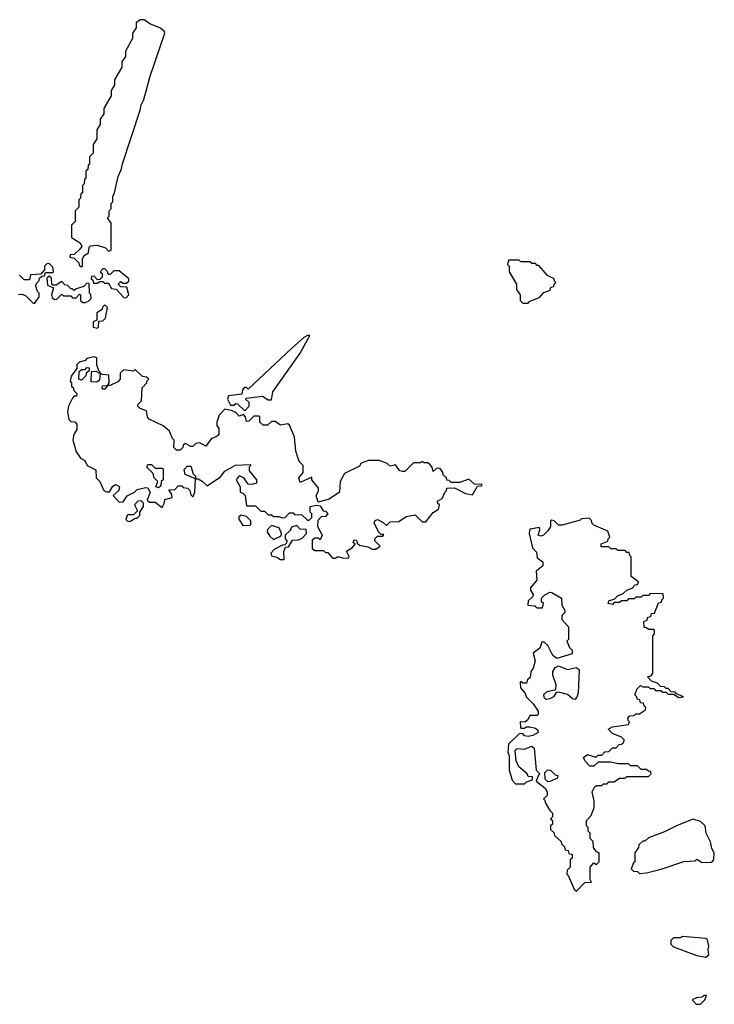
# Model space of a CAD drawing. Extents: x 2889633 to 3052318, y 540750 to 918690.
# Tile 370 of 656: x 2925711 to 2929582, y 786650 to 792140. Entities that reach past the tile are written whole.
import ezdxf

# ---------------------------------------------------------------- set-up
doc = ezdxf.new("R2010")
doc.units = 0

msp = doc.modelspace()

# ---------------------------------------------------------------- linework, layer by layer
at = {"layer": '0CON02XD'}
for points in [[(2926055, 790762.5), (2926060, 790765), (2926060, 790805), (2926070, 790825), (2926095, 790840), (2926098.3, 790871.7), (2926105, 790880), (2926143, 790883), (2926188.3, 790868.3), (2926205, 790850), (2926220, 790855), (2926220, 791005), (2926200, 791035), (2926210, 791045), (2926210, 791075), (2926220, 791085), (2926220, 791115), (2926230, 791125), (2926230, 791155), (2926240, 791175), (2926260, 791265), (2926277, 791303), (2926283, 791337), (2926382.5, 791635), (2926387.5, 791665), (2926402.5, 791695), (2926437.5, 791825), (2926520, 792065), (2926516.4, 792076.4), (2926495, 792092.5), (2926436.4, 792116.4), (2926405, 792140), (2926385, 792140), (2926360, 792125), (2926360, 792095), (2926340, 792065), (2926340, 792035), (2926300, 791965), (2926300, 791935), (2926280, 791905), (2926280, 791875), (2926240, 791805), (2926240, 791775), (2926220, 791745), (2926220, 791715), (2926180, 791645), (2926180, 791615), (2926160, 791585), (2926160, 791555), (2926140, 791525), (2926140, 791475), (2926120, 791445), (2926120, 791395), (2926100, 791375), (2926100, 791335), (2926091.7, 791328.3), (2926090, 791305), (2926080, 791295), (2926080, 791255), (2926071.7, 791248.3), (2926070, 791225), (2926060, 791215), (2926060, 791175), (2926051.7, 791168.3), (2926050, 791145), (2926040, 791135), (2926040, 791095), (2926020, 791075), (2926020, 791015), (2926000, 790995), (2926000, 790925), (2926047.5, 790895), (2926057.5, 790875), (2926043, 790857), (2926015, 790830), (2925991.7, 790828.3), (2925990, 790815), (2926015, 790810), (2926040, 790785), (2926041.7, 790771.7), (2926055, 790762.5)], [(2925795, 790560), (2925820, 790595), (2925820, 790615), (2925810, 790625), (2925800, 790655), (2925803, 790667), (2925820, 790685), (2925821.7, 790698.3), (2925835, 790710), (2925848.3, 790711.7), (2925855, 790730), (2925895, 790730), (2925900, 790735), (2925895, 790760), (2925875, 790780), (2925861.7, 790778.3), (2925850, 790765), (2925850, 790745), (2925828.3, 790721.7), (2925771.7, 790718.3), (2925765, 790690), (2925735, 790690), (2925710, 790715)], [(2928545, 790560), (2928555, 790570), (2928608.3, 790591.7), (2928631.7, 790618.3), (2928668.3, 790631.7), (2928671.7, 790648.3), (2928688.3, 790651.7), (2928690, 790665), (2928700, 790675), (2928691.7, 790681.7), (2928690, 790695), (2928653.6, 790713.6), (2928605, 790770), (2928595, 790770), (2928585, 790780), (2928565, 790780), (2928555, 790790), (2928505, 790790), (2928495, 790800), (2928435, 790800), (2928430, 790775), (2928440, 790765), (2928440, 790735), (2928480, 790665), (2928480, 790635), (2928500, 790605), (2928500, 790575), (2928515, 790560), (2928545, 790560)], [(2926305, 790590), (2926320, 790605), (2926308.3, 790648.3), (2926275, 790650), (2926260, 790665), (2926275, 790680), (2926285, 790670), (2926305, 790670), (2926318.3, 790681.7), (2926320, 790695), (2926265, 790740), (2926235, 790740), (2926215, 790720), (2926205, 790720), (2926198.3, 790738.3), (2926185, 790750), (2926175, 790750), (2926160, 790735), (2926170, 790725), (2926170, 790705), (2926158.3, 790691.7), (2926145, 790690), (2926125, 790710), (2926111.7, 790708.3), (2926110, 790695), (2926118.3, 790688.3), (2926121.7, 790671.7), (2926145, 790670), (2926155, 790680), (2926175, 790680), (2926185, 790670), (2926205, 790670), (2926221.7, 790641.7), (2926248.3, 790638.3), (2926291.7, 790591.7), (2926305, 790590)], [(2926075, 790562.5), (2926095, 790570), (2926110, 790585), (2926107, 790607), (2926100, 790615), (2926098.3, 790668.3), (2926085, 790670), (2926068.3, 790651.7), (2926025, 790640), (2926015, 790630), (2926005, 790640), (2925995, 790640), (2925978.3, 790658.3), (2925961.7, 790661.7), (2925945, 790680), (2925915, 790660), (2925895, 790660), (2925890, 790665), (2925888.3, 790698.3), (2925875, 790710), (2925861.7, 790698.3), (2925865, 790660), (2925900, 790645), (2925887.5, 790605), (2925891.7, 790591.7), (2925905, 790580), (2925918.3, 790581.7), (2925945, 790610), (2925955, 790600), (2925995, 790600), (2926005, 790590), (2926025, 790590), (2926045, 790610), (2926050, 790605), (2926050, 790575), (2926063, 790563), (2926075, 790562.5)], [(2925705, 790607.5), (2925725, 790610), (2925745, 790600), (2925785, 790560), (2925795, 790560)], [(2926145, 790420), (2926150, 790425), (2926151.7, 790458.3), (2926175, 790460), (2926190, 790475), (2926200, 790535), (2926185, 790550), (2926172.5, 790537.5), (2926170, 790525), (2926140, 790505), (2926140, 790465), (2926120, 790455), (2926120, 790425), (2926145, 790420)], [(2926965, 789960), (2926990, 789985), (2926990, 790005), (2926970, 790025), (2926975, 790030), (2927065, 790040), (2927095, 790020), (2927115, 790020), (2927122.5, 790065), (2927275, 790280), (2927328.3, 790378.3), (2927315, 790380), (2927295, 790367.5), (2927225, 790307.5), (2926985, 790080), (2926975, 790090), (2926961.7, 790088.3), (2926953, 790077), (2926948.3, 790051.7), (2926875, 790042.5), (2926870, 790025), (2926885, 789990), (2926905, 789990), (2926915, 790000), (2926925, 789997.5), (2926965, 789960)], [(2927515, 789137.5), (2927545, 789140), (2927547, 789147), (2927533, 789177), (2927565, 789197.5), (2927580, 789215), (2927570, 789225), (2927575, 789240), (2927588.3, 789238.3), (2927591.7, 789221.7), (2927605, 789210), (2927651.7, 789201.7), (2927675, 789187.5), (2927695, 789187.5), (2927720, 789205), (2927690, 789235), (2927690, 789245), (2927705, 789260), (2927735, 789260), (2927740, 789270), (2927725, 789270), (2927710, 789285), (2927687.5, 789335), (2927691.7, 789348.3), (2927705, 789352.5), (2927737, 789337), (2927755, 789320), (2927775, 789340), (2927825, 789342.5), (2927865, 789370), (2927915, 789380), (2927955, 789340), (2927975, 789340), (2928015, 789392.5), (2928045, 789410), (2928050, 789435), (2928041.7, 789441.7), (2928040, 789455), (2928065, 789470), (2928081.7, 789508.3), (2928090, 789515), (2928091.7, 789528.3), (2928135, 789530), (2928195, 789497.5), (2928235, 789490), (2928261.7, 789538.3), (2928285, 789540), (2928288.3, 789548.3), (2928245, 789550), (2928215, 789577.5), (2928165, 789560), (2928115, 789560), (2928105, 789570), (2928091.7, 789571.7), (2928090, 789585), (2928071.7, 789601.7), (2928070, 789615), (2928055, 789637.5), (2928035, 789640), (2928015, 789620), (2928010, 789645), (2927998.3, 789658.3), (2927985, 789670), (2927965, 789670), (2927955, 789677.5), (2927945, 789670), (2927905, 789670), (2927858.3, 789621.7), (2927845, 789620), (2927830, 789625), (2927805, 789657.5), (2927775, 789650), (2927760, 789665), (2927715, 789682.5), (2927655, 789682.5), (2927615, 789667.5), (2927605, 789650), (2927520.7, 789609.3), (2927497.5, 789565), (2927492.5, 789505), (2927435, 789466.7), (2927375, 789450), (2927362.5, 789485), (2927377, 789513), (2927377, 789527), (2927340, 789575), (2927338.3, 789588.3), (2927275, 789560), (2927267.5, 789585), (2927290, 789615), (2927290, 789655), (2927270, 789675), (2927263, 789693), (2927250, 789735), (2927242.5, 789815), (2927215, 789880), (2927205, 789887.5), (2927165, 789880), (2927135, 789900), (2927115, 789900), (2927091.7, 789878.3), (2927068.3, 789878.3), (2927050, 789895), (2927050, 789925), (2927045, 789930), (2927015, 789930), (2926988.3, 789901.7), (2926975, 789900), (2926970, 789925), (2926958.3, 789938.3), (2926935, 789930), (2926915, 789950), (2926891.7, 789961.7), (2926855, 789967.5), (2926823.3, 789935), (2926810, 789895), (2926810, 789875), (2926821.7, 789861.7), (2926820, 789825), (2926806.7, 789813.3), (2926780, 789805), (2926748.3, 789761.7), (2926715, 789780), (2926693, 789777), (2926675, 789760), (2926665, 789760), (2926635, 789777.5), (2926621.7, 789768.3), (2926620, 789755), (2926605, 789740), (2926585, 789740), (2926570, 789755), (2926572.5, 789795), (2926562.5, 789805), (2926546.4, 789846.4), (2926510, 789875), (2926431.7, 789911.7), (2926423, 789923), (2926418.3, 789958.3), (2926383, 789973), (2926370, 789985), (2926370, 789995), (2926390, 790015), (2926393, 790087), (2926420, 790115), (2926420, 790125), (2926430, 790135), (2926417, 790147), (2926395, 790150), (2926355, 790190), (2926345, 790180), (2926291.7, 790188.3), (2926271.7, 790168.3), (2926270, 790135), (2926258.3, 790121.7), (2926215, 790100), (2926200, 790100), (2926185, 790080), (2926175, 790080), (2926170, 790085), (2926171.7, 790098.3), (2926200, 790100), (2926210, 790115), (2926208.3, 790158.3), (2926172.5, 790162.5), (2926160, 790170), (2926155, 790130), (2926141.7, 790118.3), (2926110, 790120), (2926111.7, 790178.3), (2926135, 790180), (2926155, 790170), (2926160, 790175), (2926151.7, 790181.7), (2926140, 790215), (2926140, 790255), (2926125, 790260), (2926085, 790250), (2926075, 790240), (2926045, 790230), (2926030, 790215), (2926030, 790195), (2925998.3, 790151.7), (2925992.5, 790125), (2926000, 790115), (2926000, 790095), (2926008.3, 790088.3), (2926011.7, 790071.7), (2926030, 790055), (2926028.3, 790041.7), (2926015, 790040), (2926005, 790030), (2925982.5, 789985), (2925977.5, 789955), (2925985, 789910), (2925995, 789900), (2926018.3, 789898.3), (2926030, 789885), (2926030, 789855), (2926013, 789827), (2926007.5, 789795), (2926025, 789730), (2926050, 789695), (2926073, 789683), (2926087.5, 789655), (2926135, 789630), (2926137.5, 789585), (2926157.5, 789565), (2926180, 789515), (2926195, 789507.5), (2926211.7, 789508.3), (2926230.7, 789539.3), (2926245, 789547.5), (2926266.4, 789536.4), (2926262.5, 789515), (2926232.5, 789487.5), (2926265, 789450), (2926288.3, 789451.7), (2926310, 789485), (2926350, 789505), (2926365, 789520), (2926411.7, 789531.7), (2926425, 789530), (2926437.5, 789505), (2926421.7, 789461.7), (2926435, 789450), (2926465, 789450), (2926505, 789420), (2926517, 789443), (2926520, 789465), (2926560, 789475), (2926557, 789497), (2926541.7, 789518.3), (2926575, 789520), (2926595, 789540), (2926615, 789540), (2926622.5, 789532.5), (2926647, 789527), (2926660, 789515), (2926665, 789490), (2926675, 789480), (2926680, 789485), (2926687.5, 789505), (2926690, 789580), (2926633.3, 789603.3), (2926628.3, 789631.7), (2926645, 789650), (2926665, 789650), (2926678.3, 789608.3), (2926690, 789595), (2926690, 789580), (2926705, 789580), (2926727, 789567), (2926755, 789540), (2926829.3, 789590.7), (2926855, 789622.5), (2926913.3, 789656.7), (2926995, 789660), (2927000, 789655), (2926990, 789645), (2926990, 789625), (2927030, 789575), (2927030, 789555), (2927005, 789547.5), (2926985, 789550), (2926960, 789585), (2926935, 789597.5), (2926917.5, 789575), (2926940, 789535), (2926940, 789505), (2926955, 789500), (2926967, 789487), (2926975, 789430), (2927025, 789430), (2927055, 789400), (2927075, 789400), (2927095, 789380), (2927115, 789380), (2927125, 789370), (2927155, 789370), (2927175, 789362.5), (2927190, 789365), (2927215, 789390), (2927235, 789390), (2927245, 789380), (2927281.7, 789381.7), (2927315, 789350), (2927325, 789350), (2927340, 789365), (2927340, 789385), (2927330, 789395), (2927330, 789425), (2927365, 789432.5), (2927385, 789430), (2927401.7, 789401.7), (2927415, 789400), (2927427.5, 789385), (2927415, 789370), (2927391.7, 789368.3), (2927373, 789347), (2927370, 789315), (2927397.5, 789265), (2927385, 789240), (2927375, 789250), (2927355, 789250), (2927341.7, 789238.3), (2927341.7, 789191.7), (2927355, 789180), (2927405, 789180), (2927415, 789170), (2927428.3, 789168.3), (2927455, 789137.5), (2927471.7, 789138.3), (2927485, 789147.5), (2927515, 789137.5)], [(2926055, 790130), (2926040, 790135), (2926041.7, 790178.3), (2926055, 790190), (2926075, 790190), (2926085, 790200), (2926098.3, 790198.3), (2926098.3, 790181.7), (2926081.7, 790168.3), (2926080, 790155), (2926055, 790130)], [(2926485, 789530), (2926470, 789535), (2926480, 789565), (2926460, 789585), (2926455, 789610), (2926420, 789645), (2926425, 789660), (2926445, 789660), (2926465, 789640), (2926505, 789640), (2926510, 789635), (2926510, 789575), (2926500, 789565), (2926498.3, 789541.7), (2926485, 789530)], [(2926325, 789342.5), (2926355, 789360), (2926365, 789360), (2926380, 789375), (2926380, 789395), (2926400, 789425), (2926400, 789445), (2926387.5, 789457.5), (2926370, 789455), (2926350, 789435), (2926368.3, 789401.7), (2926345, 789380), (2926315, 789380), (2926310, 789375), (2926303, 789353), (2926310, 789345), (2926325, 789342.5)], [(2926955, 789320), (2926995, 789322.5), (2927000, 789325), (2927000, 789345), (2926975, 789370), (2926945, 789377.5), (2926931.7, 789368.3), (2926932.5, 789355), (2926955, 789320)], [(2928815, 787280), (2928861.7, 787328.3), (2928898.3, 787331.7), (2928890, 787345), (2928890, 787415), (2928911.7, 787438.3), (2928925, 787430), (2928940, 787445), (2928940, 787495), (2928925, 787500), (2928910, 787525), (2928907, 787557), (2928890, 787575), (2928890, 787605), (2928880, 787615), (2928880, 787635), (2928870, 787645), (2928870, 787675), (2928897, 787703), (2928913, 787747), (2928912.5, 787785), (2928902.5, 787835), (2928915, 787860), (2928925, 787870), (2928955, 787870), (2928965, 787880), (2928985, 787880), (2928995, 787890), (2929025, 787890), (2929055, 787910), (2929085, 787910), (2929095, 787920), (2929215, 787920), (2929230, 787935), (2929228.3, 787948.3), (2929215, 787950), (2929205, 787960), (2929175, 787960), (2929155, 787980), (2929115, 787980), (2929105, 787990), (2929045, 787990), (2929005, 788000), (2928935, 788000), (2928911.7, 787978.3), (2928888.3, 787978.3), (2928862.5, 788005), (2928853, 788027), (2928875, 788042.5), (2928915, 788030), (2928925, 788030), (2928935, 788040), (2928955, 788040), (2928971.7, 788058.3), (2928995, 788060), (2929015, 788080), (2929035, 788080), (2929051.7, 788098.3), (2929065, 788100), (2929078.3, 788111.7), (2929080, 788125), (2929065, 788140), (2929015, 788160), (2928990, 788185), (2929015, 788197.5), (2929105, 788210), (2929110, 788225), (2929101.7, 788231.7), (2929100, 788245), (2929111.7, 788258.3), (2929135, 788260), (2929145, 788270), (2929165, 788270), (2929198.3, 788291.7), (2929200, 788305), (2929191.7, 788311.7), (2929188.3, 788328.3), (2929171.7, 788331.7), (2929168.3, 788348.3), (2929151.7, 788351.7), (2929150, 788365), (2929140, 788375), (2929151.7, 788408.3), (2929171.7, 788428.3), (2929185, 788420), (2929215, 788420), (2929225, 788410), (2929245, 788410), (2929255, 788400), (2929285, 788400), (2929295, 788390), (2929315, 788390), (2929325, 788380), (2929355, 788380), (2929385, 788360), (2929410, 788365), (2929371.7, 788381.7), (2929365, 788390), (2929341.7, 788391.7), (2929325, 788410), (2929315, 788410), (2929305, 788420), (2929281.7, 788421.7), (2929265, 788440), (2929231.7, 788451.7), (2929210, 788475), (2929228.3, 788481.7), (2929240, 788495), (2929240, 788705), (2929250, 788715), (2929250, 788735), (2929245, 788740), (2929215, 788740), (2929205, 788750), (2929191.7, 788751.7), (2929190, 788785), (2929208.3, 788791.7), (2929211.7, 788808.3), (2929228.3, 788811.7), (2929231.7, 788828.3), (2929248.3, 788831.7), (2929271.7, 788888.3), (2929288.3, 788891.7), (2929290, 788905), (2929300, 788915), (2929298.3, 788938.3), (2929225, 788940), (2929215, 788930), (2929185, 788930), (2929175, 788920), (2929145, 788920), (2929135, 788910), (2929105, 788910), (2929095, 788900), (2929065, 788900), (2929055, 788890), (2929025, 788890), (2929015, 788880), (2928990, 788885), (2928995, 788900), (2929028.3, 788911.7), (2929043, 788927), (2929075, 788940), (2929095, 788960), (2929125, 788970), (2929141.7, 788988.3), (2929155, 788990), (2929160, 789005), (2929120, 789035), (2929120, 789145), (2929111.7, 789151.7), (2929108.3, 789168.3), (2929095, 789170), (2929085, 789180), (2929045, 789180), (2929035, 789190), (2929005, 789190), (2928995, 789200), (2928951.7, 789201.7), (2928951.7, 789218.3), (2928988.3, 789231.7), (2928990, 789245), (2929000, 789255), (2928988.3, 789288.3), (2928911.7, 789321.7), (2928901.7, 789331.7), (2928898.3, 789348.3), (2928885, 789360), (2928843, 789357), (2928835, 789350), (2928735, 789322.5), (2928715, 789322.5), (2928690, 789345), (2928675, 789350), (2928670, 789345), (2928670, 789315), (2928655, 789290), (2928630, 789265), (2928615, 789260), (2928600, 789265), (2928610, 789295), (2928608.3, 789308.3), (2928555, 789300), (2928550, 789275), (2928570, 789195), (2928591.7, 789171.7), (2928595, 789140), (2928627, 789117), (2928627.5, 789095), (2928590, 789065), (2928592.5, 789015), (2928558.3, 788971.7), (2928558.3, 788958.3), (2928572.5, 788935), (2928568.8, 788921.2), (2928545, 788900), (2928542.5, 788875), (2928581.7, 788871.7), (2928595, 788860), (2928625, 788860), (2928630, 788885), (2928620, 788895), (2928620, 788915), (2928637, 788933), (2928665, 788947.5), (2928676.7, 788946.7), (2928730, 788915), (2928732.5, 788875), (2928750, 788845), (2928750, 788835), (2928733, 788817), (2928732.5, 788795), (2928770, 788755), (2928770, 788685), (2928760, 788675), (2928775, 788640), (2928790, 788625), (2928790, 788605), (2928705, 788577.5), (2928682.5, 788595), (2928655, 788650), (2928635, 788670), (2928621.7, 788668.3), (2928610, 788635), (2928573, 788607), (2928583.3, 788565), (2928572.5, 788525), (2928560, 788505), (2928557, 788473), (2928541.7, 788458.3), (2928535, 788440), (2928515, 788440), (2928505, 788450), (2928500, 788445), (2928502.5, 788415), (2928527, 788387), (2928535, 788362.5), (2928572.5, 788325), (2928600, 788285), (2928600, 788265), (2928595, 788260), (2928555, 788260), (2928543, 788237), (2928527, 788223), (2928500, 788225), (2928502.5, 788195), (2928505, 788190), (2928525, 788190), (2928533, 788197), (2928555, 788197.5), (2928585, 788190), (2928598.3, 788178.3), (2928600, 788165), (2928571.7, 788148.3), (2928545, 788142.5), (2928525, 788147.5), (2928515, 788160), (2928495, 788157.5), (2928435, 788100), (2928432.5, 788055), (2928440, 788035), (2928440, 787955), (2928447.5, 787925), (2928455, 787900), (2928475, 787880), (2928525, 787880), (2928535, 787890), (2928568.3, 787901.7), (2928568.3, 787918.3), (2928545, 787920), (2928540, 787935), (2928492.5, 787975), (2928478.3, 788008.3), (2928472.5, 788065), (2928483, 788077), (2928525, 788072.5), (2928565, 788090), (2928578.3, 788078.3), (2928590, 787955), (2928610, 787935), (2928601.7, 787928.3), (2928590, 787895), (2928640, 787855), (2928650, 787835), (2928650, 787815), (2928630, 787795), (2928638.3, 787788.3), (2928640, 787775), (2928665, 787730), (2928680, 787715), (2928680, 787695), (2928670, 787685), (2928680, 787675), (2928680, 787655), (2928670, 787645), (2928670, 787625), (2928688.3, 787608.3), (2928691.7, 787591.7), (2928728.3, 787558.3), (2928730, 787545), (2928748.3, 787528.3), (2928751.7, 787511.7), (2928768.3, 787508.3), (2928771.7, 787491.7), (2928790, 787485), (2928790, 787465), (2928780, 787455), (2928780, 787415), (2928761.7, 787398.3), (2928760, 787375), (2928768.3, 787368.3), (2928801.7, 787291.7), (2928815, 787280)], [(2927125, 789242.5), (2927168.3, 789261.7), (2927170, 789275), (2927156.4, 789306.4), (2927115, 789320), (2927091.7, 789298.3), (2927090, 789285), (2927105, 789260), (2927125, 789242.5)], [(2927185, 789130), (2927182.5, 789175), (2927191.7, 789198.3), (2927208.3, 789201.7), (2927231.7, 789238.3), (2927265, 789240), (2927285, 789250), (2927310, 789275), (2927308.3, 789298.3), (2927275, 789300), (2927255, 789320), (2927225, 789310), (2927218.3, 789291.7), (2927190, 789265), (2927190, 789245), (2927200, 789235), (2927198.3, 789221.7), (2927188.3, 789211.7), (2927175, 789210), (2927130, 789185), (2927110, 789165), (2927115, 789150), (2927145, 789142.5), (2927165, 789130), (2927185, 789130)], [(2928805, 788350), (2928793, 788353), (2928765, 788376.7), (2928715, 788390), (2928701.7, 788388.3), (2928686.4, 788363.6), (2928665, 788352.5), (2928645, 788350), (2928635, 788360), (2928633, 788377), (2928650, 788395), (2928700, 788405), (2928701.7, 788431.7), (2928682.5, 788485), (2928682.5, 788505), (2928695, 788527.5), (2928715, 788537.5), (2928765, 788517.5), (2928815, 788527.5), (2928830, 788515), (2928823.6, 788386.4), (2928817, 788363), (2928805, 788350)], [(2928655, 787890), (2928640, 787905), (2928638.3, 787941.7), (2928655, 787957.5), (2928670, 787955), (2928695, 787930), (2928710, 787925), (2928708.3, 787911.7), (2928665, 787892.5), (2928655, 787890)], [(2929165, 787380), (2929205, 787382.5), (2929287, 787403), (2929413, 787447), (2929475, 787450), (2929485, 787460), (2929515, 787440), (2929568.3, 787441.7), (2929580, 787455), (2929582.5, 787495), (2929568.3, 787518.3), (2929561.2, 787555), (2929536.7, 787605), (2929532.5, 787645), (2929505, 787670), (2929465, 787682.5), (2929375, 787647.5), (2929305, 787612.5), (2929215, 787577.5), (2929195, 787560), (2929185, 787560), (2929161.7, 787538.3), (2929160, 787525), (2929140, 787495), (2929140, 787445), (2929131.7, 787438.3), (2929120, 787405), (2929131.7, 787391.7), (2929155, 787390), (2929165, 787380)], [(2929535, 786912.5), (2929552.5, 786925), (2929547.5, 786955), (2929552.5, 786975), (2929545, 787010), (2929535, 787017.5), (2929405, 787027.5), (2929395, 787020), (2929355, 787020), (2929340, 787005), (2929340, 786985), (2929355, 786970), (2929485, 786922.5), (2929535, 786912.5)], [(2929505, 786650), (2929530, 786675), (2929538.3, 786698.3), (2929525, 786700), (2929515, 786690), (2929483, 786687), (2929460, 786675), (2929481.7, 786651.7), (2929505, 786650)]]:
    msp.add_lwpolyline(points, dxfattribs=at)

doc.saveas('drawing.dxf')
